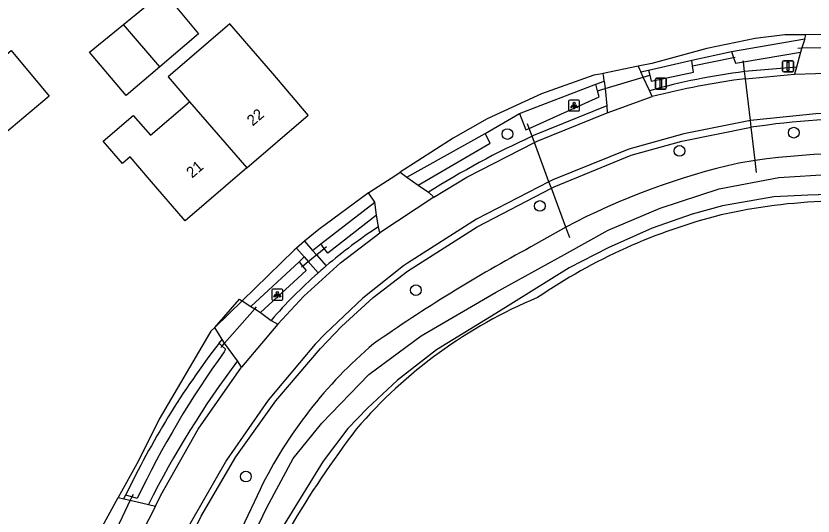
# Model space of a CAD drawing. Extents: x 160457 to 162082, y 388340 to 389736.
# Drawn here: x 161167.8 to 161240.6, y 388392.8 to 388438.5 of the extents above; entities that cross this region are included whole.
import ezdxf

# ---------------------------------------------------------------- set-up
doc = ezdxf.new("R2010")
doc.units = 0
for name, color, linetype in [('IMGEO_Afsluitpaal', 7, 'Continuous'), ('IMGEO_Berm_groen', 7, 'Continuous'), ('IMGEO_Boom', 7, 'Continuous'), ('IMGEO_Duiker', 7, 'Continuous'), ('IMGEO_Groenvoorziening', 7, 'Continuous'), ('IMGEO_Haag', 7, 'Continuous'), ('IMGEO_Hek', 7, 'Continuous'), ('IMGEO_Lichtpunt', 7, 'Continuous'), ('IMGEO_Loofbos', 7, 'Continuous'), ('IMGEO_Pand', 7, 'Continuous'), ('IMGEO_Pand_nummerreeks', 7, 'Continuous'), ('IMGEO_Rijbaan_lokaal_halfverhard', 7, 'Continuous'), ('IMGEO_Rijbaan_lokaal_open', 7, 'Continuous'), ('IMGEO_Voetpad_open', 7, 'Continuous'), ('IMGEO_Waterloop', 7, 'Continuous')]:
    doc.layers.add(name, color=color, linetype=linetype)

msp = doc.modelspace()

# ---------------------------------------------------------------- linework, layer by layer
at = {"layer": 'IMGEO_Afsluitpaal'}
for p, q in [((161237.866, 388433.528), (161237.866, 388434.328)), ((161237.866, 388434.328), (161237.866, 388433.528)), ((161237.966, 388434.428), (161238.756, 388434.428)), ((161238.756, 388434.428), (161237.966, 388434.428)), ((161238.856, 388434.328), (161238.856, 388433.528)), ((161238.856, 388433.528), (161238.856, 388434.328)), ((161238.756, 388433.428), (161237.966, 388433.428)), ((161237.966, 388433.428), (161238.756, 388433.428)), ((161226.242, 388431.95), (161226.242, 388432.75)), ((161226.242, 388432.75), (161226.242, 388431.95)), ((161226.342, 388432.85), (161227.132, 388432.85)), ((161227.132, 388432.85), (161226.342, 388432.85)), ((161227.232, 388432.75), (161227.232, 388431.95)), ((161227.232, 388431.95), (161227.232, 388432.75)), ((161227.132, 388431.85), (161226.342, 388431.85)), ((161226.342, 388431.85), (161227.132, 388431.85))]:
    msp.add_line(p, q, dxfattribs=at)
for points in [[(161238.286, 388434.303), (161238.436, 388434.303), (161238.436, 388433.553), (161238.286, 388433.553), (161238.286, 388434.303)], [(161226.662, 388432.725), (161226.812, 388432.725), (161226.812, 388431.975), (161226.662, 388431.975), (161226.662, 388432.725)]]:
    msp.add_lwpolyline(points, dxfattribs=at)
for centre, start, end in [((161237.966, 388434.328), 90, 180), ((161237.966, 388434.328), 90, 180), ((161238.756, 388434.328), 0, 90), ((161238.756, 388434.328), 360, 90), ((161237.966, 388433.528), 180, 270), ((161237.966, 388433.528), 180, 270), ((161238.756, 388433.528), 270, 0), ((161238.756, 388433.528), 270, 0), ((161226.342, 388432.75), 90, 180), ((161226.342, 388432.75), 90, 180), ((161227.132, 388432.75), 0, 90), ((161227.132, 388432.75), 360, 90), ((161226.342, 388431.95), 180, 270), ((161226.342, 388431.95), 180, 270), ((161227.132, 388431.95), 270, 0), ((161227.132, 388431.95), 270, 0)]:
    msp.add_arc(centre, 0.1, start, end, dxfattribs=at)
at = {"layer": 'IMGEO_Berm_groen'}
for points in [[(161235.357, 388425.323), (161233.868, 388425.085)], [(161218.065, 388419.239), (161214.853, 388417.428)], [(161186.376, 388408.627), (161186.671, 388408.968)], [(161177.674, 388394.422), (161177.842, 388394.735)], [(161190.117, 388395.271), (161181.767, 388377.6), (161180.064, 388370.164), (161182.787, 388369.615), (161183.043, 388370.238)]]:
    msp.add_lwpolyline(points, dxfattribs=at)
for centre, radius, start, end in [((161243.953, 388366.715), 59.235, 81.66953, 98.34381), ((161248.204, 388362.049), 64.646, 102.81265, 117.78921), ((161283.205, 388290.492), 144.169, 118.30129, 125.01202), ((161227.123, 388377.108), 41.223, 130.24966, 153.85795)]:
    msp.add_arc(centre, radius, start, end, dxfattribs=at)
at = {"layer": 'IMGEO_Boom'}
for centre in [(161212.721, 388427.74), (161238.882, 388427.866), (161228.44, 388426.199), (161215.679, 388421.171), (161204.36, 388413.478), (161188.827, 388396.446)]:
    msp.add_circle(centre, 0.489, dxfattribs=at)
at = {"layer": 'IMGEO_Duiker'}
for points in [[(161239.265, 388435.599), (161239.614, 388435.606), (161243.703, 388435.684), (161244.217, 388435.694)], [(161229.637, 388433.966), (161233.386, 388434.749), (161233.531, 388434.779)], [(161235.488, 388424.223), (161235.357, 388425.323), (161234.996, 388428.356), (161234.923, 388428.966), (161234.467, 388432.795), (161234.39, 388433.445), (161234.283, 388434.341), (161234.271, 388434.443)], [(161220.943, 388431.698), (161221.636, 388431.903), (161225.135, 388432.936), (161225.723, 388433.11)], [(161218.426, 388418.27), (161218.065, 388419.239), (161216.736, 388422.804), (161216.519, 388423.386), (161215.18, 388426.977), (161214.97, 388427.541), (161214.705, 388428.251), (161214.543, 388428.686)], [(161193.911, 388415.602), (161194, 388415.677), (161195.978, 388417.296), (161196.202, 388417.479)], [(161186.535, 388408.246), (161186.649, 388408.375), (161186.88, 388408.636), (161189.642, 388411.757), (161189.804, 388411.94)], [(161178.515, 388394.798), (161178.412, 388394.584), (161178.269, 388394.284), (161176.516, 388390.62), (161176.383, 388390.341)]]:
    msp.add_lwpolyline(points, dxfattribs=at)
at = {"layer": 'IMGEO_Groenvoorziening'}
msp.add_lwpolyline([(161185.98, 388410.061), (161185.635, 388409.724), (161180.916, 388401.706), (161179.017, 388397.899), (161177.171, 388394.542)], dxfattribs=at)
at = {"layer": 'IMGEO_Haag'}
for points in [[(161239.977, 388436.813), (161238.073, 388436.806), (161235.344, 388436.472), (161230.939, 388435.564), (161225.925, 388434.185), (161224.672, 388433.93)], [(161229.554, 388434.501), (161233.206, 388435.277)], [(161221.478, 388433.281), (161221.19, 388433.222), (161220.629, 388433.108), (161215.833, 388431.402), (161210.863, 388429.117), (161207.75, 388427.352), (161202.933, 388424.246)], [(161224.912, 388433.413), (161225.597, 388433.584)], [(161220.787, 388432.287), (161221.559, 388432.577)], [(161210.697, 388427.784), (161213.828, 388429.613)], [(161200.025, 388422.36), (161195.482, 388419.016), (161194.194, 388417.943)], [(161193.444, 388417.318), (161193.237, 388417.146), (161188.479, 388412.501)], [(161194.917, 388417.113), (161195.686, 388417.7)], [(161193.68, 388416.059), (161194.14, 388416.52)]]:
    msp.add_lwpolyline(points, dxfattribs=at)
at = {"layer": 'IMGEO_Hek'}
msp.add_lwpolyline([(161185.98, 388410.061), (161188.479, 388412.501)], dxfattribs=at)
at = {"layer": 'IMGEO_Lichtpunt'}
for p, q in [((161218.315, 388430.751), (161218.315, 388429.944)), ((161218.315, 388430.751), (161218.315, 388429.944)), ((161219.217, 388430.846), (161218.409, 388430.846)), ((161219.217, 388430.846), (161218.409, 388430.846)), ((161219.311, 388429.944), (161219.311, 388430.751)), ((161219.311, 388429.944), (161219.311, 388430.751)), ((161218.409, 388429.85), (161219.217, 388429.85)), ((161218.409, 388429.85), (161219.217, 388429.85)), ((161192.103, 388413.565), (161191.295, 388413.565)), ((161192.103, 388413.565), (161191.295, 388413.565)), ((161191.201, 388413.47), (161191.201, 388412.663)), ((161191.201, 388413.47), (161191.201, 388412.663)), ((161192.197, 388412.663), (161192.197, 388413.47)), ((161192.197, 388412.663), (161192.197, 388413.47)), ((161191.295, 388412.569), (161192.103, 388412.569)), ((161191.295, 388412.569), (161192.103, 388412.569))]:
    msp.add_line(p, q, dxfattribs=at)
for points in [[(161218.689, 388430.415), (161218.728, 388430.387), (161218.54, 388430.125), (161218.502, 388430.152), (161218.689, 388430.415)], [(161218.791, 388430.367), (161218.838, 388430.367), (161218.838, 388430.045), (161218.791, 388430.045), (161218.791, 388430.367)], [(161218.901, 388430.387), (161218.939, 388430.414), (161219.126, 388430.152), (161219.087, 388430.124), (161218.901, 388430.387)], [(161191.575, 388413.134), (161191.614, 388413.106), (161191.426, 388412.844), (161191.388, 388412.871), (161191.575, 388413.134)], [(161191.677, 388413.086), (161191.724, 388413.086), (161191.724, 388412.764), (161191.677, 388412.764), (161191.677, 388413.086)], [(161191.787, 388413.106), (161191.825, 388413.133), (161192.012, 388412.871), (161191.973, 388412.843), (161191.787, 388413.106)]]:
    msp.add_lwpolyline(points, dxfattribs=at)
for centre in [(161218.814, 388430.549), (161191.7, 388413.268)]:
    msp.add_circle(centre, 0.0994, dxfattribs=at)
for centre, start, end in [((161218.409, 388430.751), 90, 180), ((161218.409, 388430.751), 90, 180), ((161219.217, 388430.751), 0, 90), ((161219.217, 388430.751), 0, 90), ((161218.409, 388429.944), 180, 270), ((161218.409, 388429.944), 180, 270), ((161219.217, 388429.944), 270, 0), ((161219.217, 388429.944), 270, 360), ((161191.295, 388413.47), 90, 180), ((161191.295, 388413.47), 90, 180), ((161192.103, 388413.47), 0, 90), ((161192.103, 388413.47), 0, 90), ((161191.295, 388412.663), 180, 270), ((161191.295, 388412.663), 180, 270), ((161192.103, 388412.663), 270, 0), ((161192.103, 388412.663), 270, 360)]:
    msp.add_arc(centre, 0.0946, start, end, dxfattribs=at)
at = {"layer": 'IMGEO_Loofbos'}
for centre, radius, start, end in [((161243.786, 388368.911), 52.726, 81.35669, 102.62483), ((161245.225, 388369.129), 52.847, 104.1994, 124.27566), ((161232.544, 388371.867), 44.353, 112.65129, 139.31118), ((161270.882, 388345.868), 90.528, 142.65496, 156.58726)]:
    msp.add_arc(centre, radius, start, end, dxfattribs=at)
at = {"layer": 'IMGEO_Pand'}
for points in [[(161177.648, 388437.754), (161181.311, 388440.761), (161184.498, 388436.889), (161180.969, 388433.888)], [(161180.969, 388433.888), (161177.883, 388431.264), (161174.553, 388435.213), (161177.648, 388437.754)], [(161180.969, 388433.888), (161177.648, 388437.754)], [(161188.914, 388424.644), (161194.53, 388429.47), (161191.28, 388433.26), (161189.322, 388435.543), (161187.374, 388437.826), (161181.713, 388432.959), (161183.674, 388430.688)], [(161170.844, 388431.197), (161163.885, 388425.366), (161161.087, 388428.674), (161165.714, 388432.552), (161165.041, 388433.401), (161167.383, 388435.364), (161170.844, 388431.197)], [(161188.914, 388424.644), (161183.29, 388419.81), (161180.03, 388423.6), (161178.261, 388425.656), (161177.567, 388425.061), (161175.802, 388427.104), (161178.536, 388429.447), (161180.109, 388427.625), (161183.674, 388430.688)], [(161183.674, 388430.688), (161188.914, 388424.644)]]:
    msp.add_lwpolyline(points, dxfattribs=at)
at = {"layer": 'IMGEO_Rijbaan_lokaal_halfverhard'}
for points in [[(161239.137, 388433.847), (161234.39, 388433.445)], [(161221.817, 388430.311), (161215.091, 388427.597), (161214.97, 388427.541)], [(161175.581, 388372.104), (161176.194, 388371.988), (161177.097, 388375.046), (161179.816, 388382.497), (161183.189, 388389.676), (161184.75, 388392.831), (161187.921, 388398.255), (161191.564, 388403.373), (161195.65, 388408.145), (161197.547, 388410.16), (161200.462, 388412.817), (161203.603, 388415.204), (161209.963, 388419.275), (161216.736, 388422.804), (161216.997, 388422.925), (161224.026, 388425.797), (161228.642, 388427.094), (161234.996, 388428.356)], [(161205.499, 388422.419), (161205.986, 388421.967)], [(161188.411, 388406.45), (161188.066, 388407.018)]]:
    msp.add_lwpolyline(points, dxfattribs=at)
for centre, radius, start, end in [((161241.826, 388373.837), 60.07, 97.1113, 105.56189), ((161245.929, 388356.698), 72.487, 89.13463, 98.67498), ((161248.857, 388353.564), 81.369, 114.61127, 122.19855), ((161256.733, 388355.304), 85.962, 143.01592, 153.3218)]:
    msp.add_arc(centre, radius, start, end, dxfattribs=at)
at = {"layer": 'IMGEO_Rijbaan_lokaal_open'}
for points in [[(161239.887, 388436.45), (161239.977, 388436.813)], [(161243.177, 388436.838), (161239.977, 388436.813)], [(161239.887, 388436.45), (161239.614, 388435.606), (161239.493, 388435.232)], [(161239.493, 388435.232), (161239.137, 388433.847)], [(161224.672, 388433.93), (161221.478, 388433.281)], [(161224.672, 388433.93), (161224.786, 388433.684), (161224.912, 388433.413)], [(161221.559, 388432.577), (161221.522, 388432.898), (161221.478, 388433.281)], [(161225.711, 388431.705), (161225.135, 388432.936), (161224.912, 388433.413)], [(161234.467, 388432.795), (161238.946, 388433.218)], [(161239.137, 388433.847), (161238.946, 388433.218)], [(161238.946, 388433.218), (161244.716, 388433.381)], [(161221.559, 388432.577), (161221.636, 388431.903), (161221.817, 388430.311)], [(161225.946, 388431.166), (161225.711, 388431.705)], [(161221.836, 388429.678), (161225.946, 388431.166)], [(161221.817, 388430.311), (161221.836, 388429.678)], [(161311.73, 388423.104), (161292.167, 388425.541), (161277.309, 388426.951), (161262.747, 388428.544), (161247.07, 388429.705), (161240.905, 388429.599), (161234.923, 388428.966), (161228.852, 388427.774), (161223.825, 388426.348), (161216.881, 388423.552), (161216.519, 388423.386), (161209.885, 388419.957), (161203.584, 388415.949), (161203.218, 388415.691), (161199.499, 388412.755), (161196.058, 388409.498), (161195.167, 388408.553), (161190.871, 388403.436), (161187.05, 388397.956), (161183.734, 388392.156), (161182.659, 388389.979), (161179.238, 388382.7), (161176.48, 388375.144), (161175.581, 388372.104)], [(161205.986, 388421.967), (161209.012, 388423.796), (161215.18, 388426.977), (161215.426, 388427.09), (161221.836, 388429.678)], [(161205.986, 388421.967), (161201.078, 388418.724)], [(161191.732, 388410.369), (161194.125, 388412.928), (161197.472, 388415.981), (161201.078, 388418.724)], [(161201.078, 388418.724), (161200.932, 388419.264)], [(161191.13, 388410.719), (161191.732, 388410.369)], [(161191.732, 388410.369), (161188.411, 388406.45)], [(161180.559, 388393.752), (161181.058, 388394.749), (161184.473, 388400.764), (161188.411, 388406.45)], [(161175.508, 388391.516), (161177.171, 388394.542)], [(161177.171, 388394.542), (161177.674, 388394.422)], [(161177.674, 388394.422), (161178.269, 388394.284), (161179.922, 388393.899)], [(161179.922, 388393.899), (161180.559, 388393.752)], [(161180.559, 388393.752), (161178.135, 388388.982)]]:
    msp.add_lwpolyline(points, dxfattribs=at)
for centre, radius, start, end in [((161243.286, 388363.565), 69.789, 97.25947, 104.38636), ((161226.966, 388379.476), 47.549, 123.19738, 130.3887), ((161227.323, 388379.107), 48.06, 130.42769, 131.59048), ((161226.961, 388379.534), 47.501, 131.6058, 138.96562)]:
    msp.add_arc(centre, radius, start, end, dxfattribs=at)
at = {"layer": 'IMGEO_Voetpad_open'}
for points in [[(161200.025, 388422.36), (161200.151, 388422.452), (161202.526, 388423.984), (161202.933, 388424.246)], [(161202.933, 388424.246), (161203.522, 388423.798)], [(161203.522, 388423.798), (161204.552, 388423.069)], [(161204.552, 388423.069), (161205.499, 388422.419)], [(161200.597, 388421.513), (161200.025, 388422.36)], [(161200.764, 388420.316), (161200.597, 388421.513)], [(161200.932, 388419.264), (161200.764, 388420.316)], [(161194.194, 388417.943), (161193.444, 388417.318)], [(161194.194, 388417.943), (161194.917, 388417.113)], [(161193.444, 388417.318), (161194.14, 388416.52)], [(161194.14, 388416.52), (161194.51, 388416.095), (161195.42, 388415.052)], [(161194.917, 388417.113), (161195.266, 388416.713), (161196.156, 388415.692)], [(161185.98, 388410.061), (161188.23, 388412.659), (161188.44, 388412.526), (161188.479, 388412.501)], [(161188.479, 388412.501), (161189.282, 388411.989)], [(161189.282, 388411.989), (161189.642, 388411.757), (161190.148, 388411.431)], [(161190.148, 388411.431), (161191.13, 388410.719)], [(161186.671, 388408.968), (161185.98, 388410.061)], [(161188.066, 388407.018), (161186.88, 388408.636), (161186.671, 388408.968)]]:
    msp.add_lwpolyline(points, dxfattribs=at)
at = {"layer": 'IMGEO_Waterloop'}
for points in [[(161233.206, 388435.277), (161239.887, 388436.45)], [(161233.206, 388435.277), (161233.386, 388434.749), (161233.566, 388434.218), (161234.283, 388434.341), (161239.493, 388435.232)], [(161225.597, 388433.584), (161225.723, 388433.11), (161225.861, 388432.588), (161229.727, 388433.382), (161229.637, 388433.966), (161229.554, 388434.501)], [(161225.597, 388433.584), (161229.554, 388434.501)], [(161213.828, 388429.613), (161214.406, 388428.115), (161214.705, 388428.251), (161221.091, 388431.141), (161220.943, 388431.698), (161220.787, 388432.287)], [(161213.828, 388429.613), (161220.787, 388432.287)], [(161203.522, 388423.798), (161210.697, 388427.784)], [(161204.552, 388423.069), (161211.157, 388426.916), (161210.697, 388427.784)], [(161181.21, 388371.787), (161182.281, 388375.395), (161185.97, 388383.653), (161190.733, 388393.618), (161193.155, 388398.105), (161195.751, 388401.337), (161200.045, 388405.769), (161204.835, 388409.32), (161211.635, 388413.256), (161217.939, 388416.725), (161221.915, 388418.961), (161226.677, 388420.971), (161232.073, 388422.732), (161237.524, 388423.778), (161242.356, 388424.082), (161246.926, 388423.779), (161278.722, 388420.338), (161286.896, 388419.454)], [(161286.709, 388417.573), (161278.472, 388418.478), (161254.428, 388421.205), (161248.736, 388421.933), (161246.465, 388422.122), (161243.093, 388422.256), (161240.158, 388422.153), (161237.046, 388422.011), (161232.369, 388421.175), (161229.612, 388420.41), (161225.949, 388419.148), (161221.93, 388417.334), (161218.369, 388415.505), (161211.655, 388411.358), (161206.233, 388408.037), (161202.668, 388405.243), (161199.943, 388402.69), (161198.133, 388400.836), (161195.899, 388397.855), (161190.476, 388389.051), (161184.558, 388375.885), (161183.528, 388372.241), (161183.412, 388371.893), (161183.171, 388371.146)], [(161195.686, 388417.7), (161200.597, 388421.513)], [(161200.764, 388420.316), (161196.302, 388416.846), (161195.978, 388417.296), (161195.686, 388417.7)], [(161189.282, 388411.989), (161193.68, 388416.059)], [(161193.68, 388416.059), (161194, 388415.677), (161194.343, 388415.269), (161190.148, 388411.431)], [(161186.376, 388408.627), (161186.649, 388408.375), (161186.972, 388408.077), (161186.847, 388407.849)], [(161178.909, 388394.452), (161178.412, 388394.584), (161177.842, 388394.735)]]:
    msp.add_lwpolyline(points, dxfattribs=at)
for centre, radius, start, end in [((161247.354, 388361.601), 77.005, 142.3603, 154.51402), ((161257.539, 388356.912), 87.132, 144.22561, 154.47915)]:
    msp.add_arc(centre, radius, start, end, dxfattribs=at)

# ---------------------------------------------------------------- texts
at = {"layer": 'IMGEO_Pand_nummerreeks'}
for s, p in [('22', (161189.448, 388428.425)), ('21', (161183.916, 388423.671))]:
    msp.add_text(s, height=1, rotation=40.67677, dxfattribs=at).set_placement(p)

doc.saveas('drawing.dxf')
